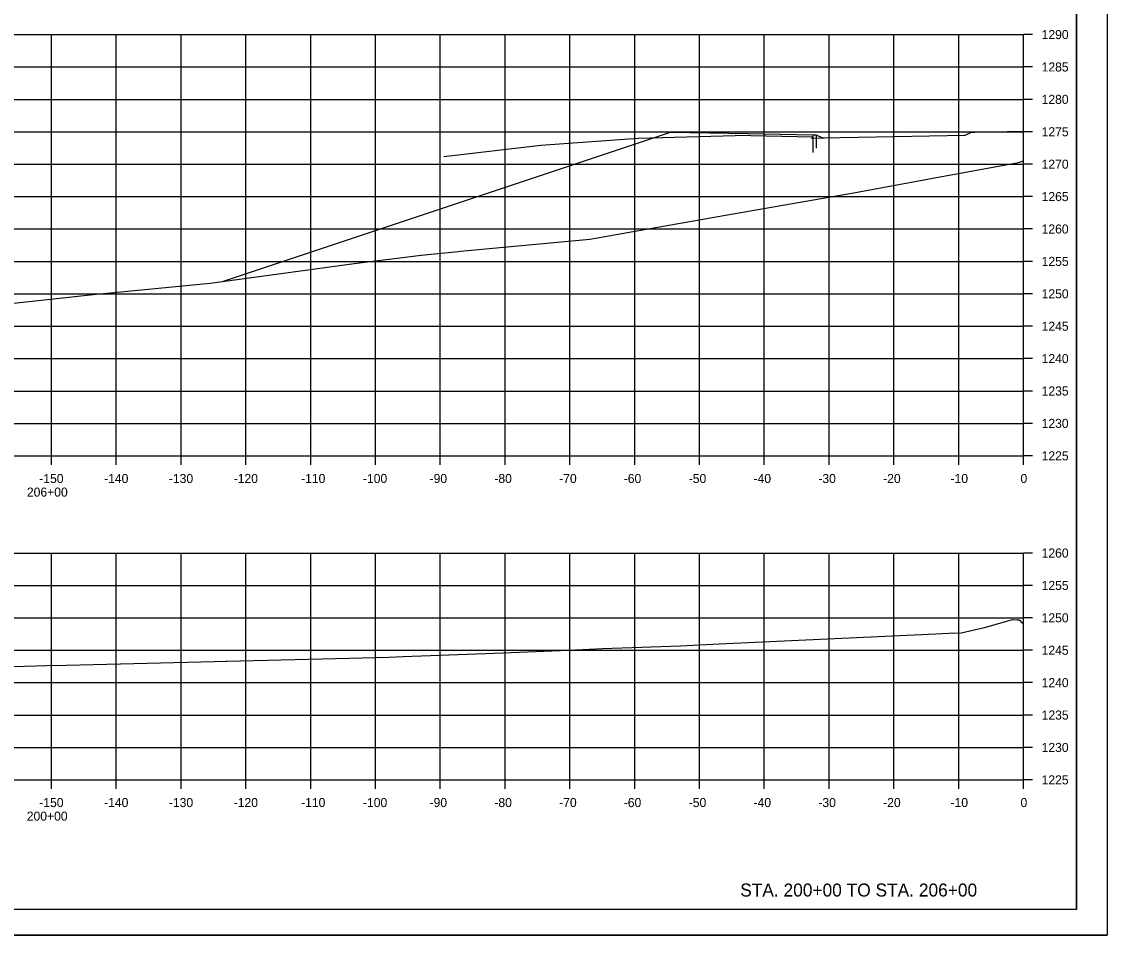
# Model space of a CAD drawing. Extents: x -70 to 701944, y -4 to 666871.
# Drawn here: x 678120.2 to 678287.8, y 651750.8 to 651891.8 of the extents above; entities that cross this region are included whole.
import ezdxf

# ---------------------------------------------------------------- set-up
doc = ezdxf.new("R2010")
doc.units = 0
for name, color, linetype in [('R_Axis', 7, 'Continuous'), ('R_Axis Annot', 7, 'Continuous'), ('R_Border', 7, 'Continuous'), ('R_Draft', 7, 'Continuous'), ('R_Drive', 7, 'Continuous'), ('R_Exist Surface', 7, 'Continuous'), ('R_Fin Surface', 7, 'Continuous'), ('R_Grid', 7, 'Continuous'), ('R_No Plot', 7, 'Continuous')]:
    doc.layers.add(name, color=color, linetype=linetype)

msp = doc.modelspace()

# ---------------------------------------------------------------- linework, layer by layer
at = {"layer": 'R_Axis'}
for p, q in [((678274.82, 651824.82), (678274.82, 651889.82)), ((678276.22, 651889.82), (678274.82, 651889.82)), ((678276.22, 651884.82), (678274.82, 651884.82)), ((678276.22, 651879.82), (678274.82, 651879.82)), ((678276.22, 651874.82), (678274.82, 651874.82)), ((678276.22, 651869.82), (678274.82, 651869.82)), ((678276.22, 651864.82), (678274.82, 651864.82)), ((678276.22, 651859.82), (678274.82, 651859.82)), ((678276.22, 651854.82), (678274.82, 651854.82)), ((678276.22, 651849.82), (678274.82, 651849.82)), ((678276.22, 651844.82), (678274.82, 651844.82)), ((678276.22, 651839.82), (678274.82, 651839.82)), ((678276.22, 651834.82), (678274.82, 651834.82)), ((678276.22, 651829.82), (678274.82, 651829.82)), ((677974.82, 651824.82), (678274.82, 651824.82)), ((678124.82, 651823.42), (678124.82, 651824.82)), ((678134.82, 651823.42), (678134.82, 651824.82)), ((678144.82, 651823.42), (678144.82, 651824.82)), ((678154.82, 651823.42), (678154.82, 651824.82)), ((678164.82, 651823.42), (678164.82, 651824.82)), ((678174.82, 651823.42), (678174.82, 651824.82)), ((678184.82, 651823.42), (678184.82, 651824.82)), ((678194.82, 651823.42), (678194.82, 651824.82)), ((678204.82, 651823.42), (678204.82, 651824.82)), ((678214.82, 651823.42), (678214.82, 651824.82)), ((678224.82, 651823.42), (678224.82, 651824.82)), ((678234.82, 651823.42), (678234.82, 651824.82)), ((678244.82, 651823.42), (678244.82, 651824.82)), ((678254.82, 651823.42), (678254.82, 651824.82)), ((678264.82, 651823.42), (678264.82, 651824.82)), ((678274.82, 651823.42), (678274.82, 651824.82)), ((678276.22, 651824.82), (678274.82, 651824.82)), ((678274.82, 651774.82), (678274.82, 651809.82)), ((678276.22, 651809.82), (678274.82, 651809.82)), ((678276.22, 651804.82), (678274.82, 651804.82)), ((678276.22, 651799.82), (678274.82, 651799.82)), ((678276.22, 651794.82), (678274.82, 651794.82)), ((678276.22, 651789.82), (678274.82, 651789.82)), ((678276.22, 651784.82), (678274.82, 651784.82)), ((678276.22, 651779.82), (678274.82, 651779.82)), ((677974.82, 651774.82), (678274.82, 651774.82)), ((678124.82, 651773.42), (678124.82, 651774.82)), ((678134.82, 651773.42), (678134.82, 651774.82)), ((678144.82, 651773.42), (678144.82, 651774.82)), ((678154.82, 651773.42), (678154.82, 651774.82)), ((678164.82, 651773.42), (678164.82, 651774.82)), ((678174.82, 651773.42), (678174.82, 651774.82)), ((678184.82, 651773.42), (678184.82, 651774.82)), ((678194.82, 651773.42), (678194.82, 651774.82)), ((678204.82, 651773.42), (678204.82, 651774.82)), ((678214.82, 651773.42), (678214.82, 651774.82)), ((678224.82, 651773.42), (678224.82, 651774.82)), ((678234.82, 651773.42), (678234.82, 651774.82)), ((678244.82, 651773.42), (678244.82, 651774.82)), ((678254.82, 651773.42), (678254.82, 651774.82)), ((678264.82, 651773.42), (678264.82, 651774.82)), ((678274.82, 651773.42), (678274.82, 651774.82)), ((678276.22, 651774.82), (678274.82, 651774.82))]:
    msp.add_line(p, q, dxfattribs=at)
at = {"layer": 'R_Border'}
for q in [(678283, 651960.28), (677966.82, 651754.82)]:
    msp.add_line((678283, 651754.82), q, dxfattribs=at)
at = {"layer": 'R_Drive'}
for p, q in [((678200.33, 651872.77), (678215.33, 651873.85)), ((678215.33, 651873.85), (678230.32, 651874.24)), ((678242.32, 651874), (678230.32, 651874.24)), ((678242.06, 651873.82), (678244.1, 651873.86)), ((678242.32, 651874.34), (678242.32, 651871.64)), ((678242.32, 651873.83), (678242.32, 651874)), ((678242.82, 651874.34), (678242.82, 651872.27)), ((678185.34, 651871), (678200.33, 651872.77))]:
    msp.add_line(p, q, dxfattribs=at)
at = {"layer": 'R_Exist Surface'}
for points in [[(678026.33, 651838.28), (678027.2, 651838.35), (678028.41, 651838.46), (678031.17, 651838.72), (678037.65, 651839.35), (678048.69, 651840.45), (678073.36, 651842.89), (678080.87, 651843.74), (678091.86, 651845.1), (678105.33, 651846.71), (678114.22, 651847.86), (678131.23, 651849.72), (678149.28, 651851.48), (678171.52, 651854.47), (678181.85, 651855.8), (678187.55, 651856.37), (678187.87, 651856.4), (678189.58, 651856.56), (678207.89, 651858.24), (678227.96, 651861.82), (678248.89, 651865.44), (678262.76, 651868), (678274.03, 651870.09), (678274.82, 651870.33)], [(678108.53, 651792.02), (678124.12, 651792.47), (678127.06, 651792.54), (678129.24, 651792.57), (678149.9, 651793.07), (678151.73, 651793.11), (678151.89, 651793.12), (678174.9, 651793.71), (678176.88, 651793.77), (678179.1, 651793.85), (678193.18, 651794.38), (678204.67, 651794.81), (678209.83, 651795.08), (678221.9, 651795.5), (678227.85, 651795.81), (678261.3, 651797.36), (678263.28, 651797.44), (678265.18, 651797.48), (678267.01, 651797.92), (678269.02, 651798.39), (678273.12, 651799.54), (678273.87, 651799.53), (678273.92, 651799.52), (678274.18, 651799.51), (678274.24, 651799.43), (678274.59, 651799.03), (678274.82, 651799.02)]]:
    msp.add_lwpolyline(points, dxfattribs=at)
at = {"layer": 'R_Fin Surface'}
msp.add_lwpolyline([(678151.19, 651851.74), (678220.32, 651874.78), (678232.32, 651874.54), (678242.32, 651874.34), (678242.82, 651874.34), (678243.82, 651873.86), (678265.82, 651874.3), (678266.82, 651874.78), (678267.32, 651874.78), (678274.82, 651874.93)], dxfattribs=at)
at = {"layer": 'R_Grid'}
for p, q in [((677974.82, 651889.82), (678274.82, 651889.82)), ((678124.82, 651824.82), (678124.82, 651889.82)), ((678134.82, 651824.82), (678134.82, 651889.82)), ((678144.82, 651824.82), (678144.82, 651889.82)), ((678154.82, 651824.82), (678154.82, 651889.82)), ((678164.82, 651824.82), (678164.82, 651889.82)), ((678174.82, 651824.82), (678174.82, 651889.82)), ((678184.82, 651824.82), (678184.82, 651889.82)), ((678194.82, 651824.82), (678194.82, 651889.82)), ((678204.82, 651824.82), (678204.82, 651889.82)), ((678214.82, 651824.82), (678214.82, 651889.82)), ((678224.82, 651824.82), (678224.82, 651889.82)), ((678234.82, 651824.82), (678234.82, 651889.82)), ((678244.82, 651824.82), (678244.82, 651889.82)), ((678254.82, 651824.82), (678254.82, 651889.82)), ((678264.82, 651824.82), (678264.82, 651889.82)), ((678274.82, 651824.82), (678274.82, 651889.82)), ((677974.82, 651884.82), (678274.82, 651884.82)), ((677974.82, 651879.82), (678274.82, 651879.82)), ((677974.82, 651874.82), (678274.82, 651874.82)), ((677974.82, 651869.82), (678274.82, 651869.82)), ((677974.82, 651864.82), (678274.82, 651864.82)), ((677974.82, 651859.82), (678274.82, 651859.82)), ((677974.82, 651854.82), (678274.82, 651854.82)), ((677974.82, 651849.82), (678274.82, 651849.82)), ((677974.82, 651844.82), (678274.82, 651844.82)), ((677974.82, 651839.82), (678274.82, 651839.82)), ((677974.82, 651834.82), (678274.82, 651834.82)), ((677974.82, 651829.82), (678274.82, 651829.82)), ((677974.82, 651824.82), (678274.82, 651824.82)), ((677974.82, 651809.82), (678274.82, 651809.82)), ((678124.82, 651774.82), (678124.82, 651809.82)), ((678134.82, 651774.82), (678134.82, 651809.82)), ((678144.82, 651774.82), (678144.82, 651809.82)), ((678154.82, 651774.82), (678154.82, 651809.82)), ((678164.82, 651774.82), (678164.82, 651809.82)), ((678174.82, 651774.82), (678174.82, 651809.82)), ((678184.82, 651774.82), (678184.82, 651809.82)), ((678194.82, 651774.82), (678194.82, 651809.82)), ((678204.82, 651774.82), (678204.82, 651809.82)), ((678214.82, 651774.82), (678214.82, 651809.82)), ((678224.82, 651774.82), (678224.82, 651809.82)), ((678234.82, 651774.82), (678234.82, 651809.82)), ((678244.82, 651774.82), (678244.82, 651809.82)), ((678254.82, 651774.82), (678254.82, 651809.82)), ((678264.82, 651774.82), (678264.82, 651809.82)), ((678274.82, 651774.82), (678274.82, 651809.82)), ((677974.82, 651804.82), (678274.82, 651804.82)), ((677974.82, 651799.82), (678274.82, 651799.82)), ((677974.82, 651794.82), (678274.82, 651794.82)), ((677974.82, 651789.82), (678274.82, 651789.82)), ((677974.82, 651784.82), (678274.82, 651784.82)), ((677974.82, 651779.82), (678274.82, 651779.82)), ((677974.82, 651774.82), (678274.82, 651774.82))]:
    msp.add_line(p, q, dxfattribs=at)
at = {"layer": 'R_No Plot'}
msp.add_line((677954.42, 651750.84), (678287.75, 651750.84), dxfattribs=at)
for points in [[(677954.41, 651964.17), (678287.75, 651964.17), (678287.75, 651750.84), (677954.41, 651750.84)], [(678200.74, 651960.28), (678200.74, 651950.4), (678236.47, 651950.4), (678236.47, 651947.48), (678259.67, 651947.48), (678259.67, 651923.15), (678283, 651923.15), (678283, 651754.82), (677966.82, 651754.82), (677966.82, 651960.28)]]:
    msp.add_lwpolyline(points, close=True, dxfattribs=at)

# ---------------------------------------------------------------- texts
at = {"layer": 'R_Axis Annot'}
for s, p in [('1290', (678277.62, 651889.12)), ('1285', (678277.62, 651884.12)), ('1280', (678277.62, 651879.12)), ('1275', (678277.62, 651874.12)), ('1270', (678277.62, 651869.12)), ('1265', (678277.62, 651864.12)), ('1260', (678277.62, 651859.12)), ('1255', (678277.62, 651854.12)), ('1250', (678277.62, 651849.12)), ('1245', (678277.62, 651844.12)), ('1240', (678277.62, 651839.12)), ('1235', (678277.62, 651834.12)), ('1230', (678277.62, 651829.12)), ('1225', (678277.62, 651824.12)), ('-150', (678122.93, 651820.62)), ('-140', (678132.93, 651820.62)), ('-130', (678142.93, 651820.62)), ('-120', (678152.93, 651820.62)), ('-110', (678163.33, 651820.62)), ('-100', (678172.88, 651820.62)), ('-90', (678183.16, 651820.62)), ('-80', (678193.16, 651820.62)), ('-70', (678203.16, 651820.62)), ('-60', (678213.13, 651820.62)), ('-50', (678223.16, 651820.62)), ('-40', (678233.16, 651820.62)), ('-30', (678243.16, 651820.62)), ('-20', (678253.16, 651820.62)), ('-10', (678263.56, 651820.62)), ('0', (678274.36, 651820.62)), ('206+00', (678121.02, 651818.52)), ('1260', (678277.62, 651809.12)), ('1255', (678277.62, 651804.12)), ('1250', (678277.62, 651799.12)), ('1245', (678277.62, 651794.12)), ('1240', (678277.62, 651789.12)), ('1235', (678277.62, 651784.12)), ('1230', (678277.62, 651779.12)), ('1225', (678277.62, 651774.12)), ('-150', (678122.93, 651770.62)), ('-140', (678132.93, 651770.62)), ('-130', (678142.93, 651770.62)), ('-120', (678152.93, 651770.62)), ('-110', (678163.33, 651770.62)), ('-100', (678172.88, 651770.62)), ('-90', (678183.16, 651770.62)), ('-80', (678193.16, 651770.62)), ('-70', (678203.16, 651770.62)), ('-60', (678213.13, 651770.62)), ('-50', (678223.16, 651770.62)), ('-40', (678233.16, 651770.62)), ('-30', (678243.16, 651770.62)), ('-20', (678253.16, 651770.62)), ('-10', (678263.56, 651770.62)), ('0', (678274.36, 651770.62)), ('200+00', (678121, 651768.52))]:
    msp.add_text(s, height=1.4, dxfattribs=at).set_placement(p)
at = {"layer": 'R_Draft'}
msp.add_text('STA. 200+00 TO STA. 206+00', height=2, dxfattribs=at).set_placement((678231.1, 651756.82))

doc.saveas('drawing.dxf')
